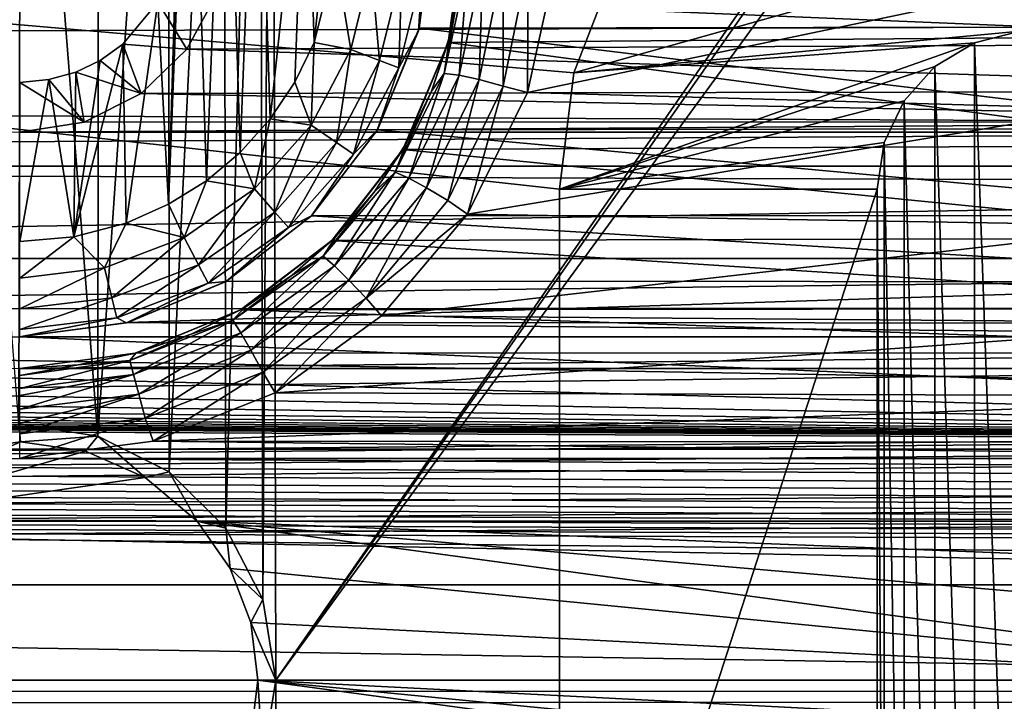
# Model space of a CAD drawing. Header units: metres. Extents: x -95 to 103, y -12 to 12.
# Tile 363 of 520: x -24.2 to -21.1, y -0.07 to 2.08. Entities that reach past the tile are written whole.
import ezdxf

# ---------------------------------------------------------------- set-up
doc = ezdxf.new("R2010")
doc.units = ezdxf.units.M
doc.layers.add('solid_P74500', color=7, linetype='CONTINUOUS')
doc.layers.add('solid_P74500_01', color=7, linetype='CONTINUOUS')

msp = doc.modelspace()

# ---------------------------------------------------------------- linework, layer by layer
at = {"layer": 'solid_P74500'}
for points in [[(-23.393276, 0, -1.8), (-23.405056, 4.65, -1.8), (-19.84202, 5.118156, -1.8)], [(-23.393276, 0, -1.8), (-19.84202, 5.118156, -1.8), (-19.954844, 4.898603, -1.8)], [(-23.393276, 0, -1.8), (-19.954844, 4.898603, -1.8), (-19.994944, 4.65, -1.8)], [(-23.434315, 0.253508, -1.8), (-23.445156, 4.401396, -1.8), (-23.405056, 4.65, -1.8)], [(-23.393276, 0, -1.8), (-23.434315, 0.253508, -1.8), (-23.405056, 4.65, -1.8)], [(-23.393276, 0, -1.8), (-19.994944, 4.65, -1.8), (-20.006725, 0, -1.8)], [(-23.550743, 0.477996, -1.8), (-23.55798, 4.181844, -1.8), (-23.445156, 4.401396, -1.8)], [(-23.434315, 0.253508, -1.8), (-23.550743, 0.477996, -1.8), (-23.445156, 4.401396, -1.8)], [(-23.729462, 0.654936, -1.8), (-23.731745, 4.007948, -1.8), (-23.55798, 4.181844, -1.8)], [(-23.550743, 0.477996, -1.8), (-23.729462, 0.654936, -1.8), (-23.55798, 4.181844, -1.8)], [(-23.953402, 0.767877, -1.8), (-23.950832, 3.895406, -1.8), (-23.731745, 4.007948, -1.8)], [(-23.729462, 0.654936, -1.8), (-23.953402, 0.767877, -1.8), (-23.731745, 4.007948, -1.8)], [(-24.203154, 0.806697, -1.8), (-24.442997, 3.893337, -1.8), (-24.196892, 3.855084, -1.8)], [(-23.953402, 0.767877, -1.8), (-24.196892, 3.855084, -1.8), (-23.950832, 3.895406, -1.8)], [(-23.953402, 0.767877, -1.8), (-24.203154, 0.806697, -1.8), (-24.196892, 3.855084, -1.8)], [(-16.950249, 3.457469, 2), (-22.322382, 2.252624, 2), (-22.454512, 1.91126, 2)], [(-21.049751, 2.042531, 2), (-16.950249, 3.457469, 2), (-22.454512, 1.91126, 2)], [(-21.509121, -2.955877, 0.5), (-37.956421, 3.255723, 0.5), (-37.956421, 2.251903, 0.5)], [(-22.454523, 1.91122, 0.5), (-22.322412, 2.252565, 0.5), (-37.956421, 3.255723, 0.5)], [(-22.5, 1.545012, 0.5), (-22.454523, 1.91122, 0.5), (-37.956421, 3.255723, 0.5)], [(-22.5, -1.545012, 0.5), (-22.5, 1.545012, 0.5), (-37.956421, 3.255723, 0.5)], [(-22.454512, -1.91126, 0.5), (-22.5, -1.545012, 0.5), (-37.956421, 3.255723, 0.5)], [(-22.322382, -2.252624, 0.5), (-22.454512, -1.91126, 0.5), (-37.956421, 3.255723, 0.5)], [(-22.111977, -2.551388, 0.5), (-22.322382, -2.252624, 0.5), (-37.956421, 3.255723, 0.5)], [(-21.835627, -2.790458, 0.5), (-22.111977, -2.551388, 0.5), (-37.956421, 3.255723, 0.5)], [(-21.509121, -2.955877, 0.5), (-21.835627, -2.790458, 0.5), (-37.956421, 3.255723, 0.5)], [(-23.663015, 3.223215, -13), (-23.731501, 1.497416, -13), (-23.70072, 2.382048, -13)], [(-23.663015, 3.223215, -13), (-23.611973, 1.571459, -13), (-23.731501, 1.497416, -13)], [(-23.663015, 3.223215, -13), (-23.550756, 3.140564, -13), (-23.611973, 1.571459, -13)], [(-23.550756, 3.140564, -13), (-23.505365, 1.660704, -13), (-23.611973, 1.571459, -13)], [(-23.550756, 3.140564, -13), (-23.451893, 3.04319, -13), (-23.505365, 1.660704, -13)], [(-23.451893, 3.04319, -13), (-23.411119, 1.76597, -13), (-23.505365, 1.660704, -13)], [(-23.451893, 3.04319, -13), (-23.298901, 2.813346, -13), (-23.411119, 1.76597, -13)], [(-90.699997, 2.917726, 11.123708), (89.300003, 2.45, 11.235991), (-92.5, 1.797969, 11.358385)], [(-90.699997, 1.617044, 10.880484), (-13, 1.617046, 10.880494), (-13, 2.910733, 10.607904)], [(-90.699997, 1.617044, 10.880484), (-13, 2.910733, 10.607904), (-90.699997, 2.910733, 10.607904)], [(-23.298901, 2.813346, -13), (-23.33312, 1.881509, -13), (-23.411119, 1.76597, -13)], [(-23.298901, 2.813346, -13), (-23.272678, 2.00642, -13), (-23.33312, 1.881509, -13)], [(-23.298901, 2.813346, -13), (-23.214642, 2.550327, -13), (-23.272678, 2.00642, -13)], [(-23.214642, 2.550327, -13), (-23.205721, 2.274285, -13), (-23.272678, 2.00642, -13)], [(92.5, 1.230983, 12.439234), (92.5, 2.45, 12.257548), (-94.018356, 2.100752, 12.322209)], [(-20.458824, 2.055403, -9.684028), (-22.942587, 2.051732, -9.685061), (-22.900593, 2.393657, -9.606269)], [(-22.9, 2.38, -12.7), (-22.900593, 2.393657, -9.606269), (-22.942587, 2.051732, -9.685061)], [(-20.499863, 2.398854, -9.60465), (-20.458824, 2.055403, -9.684028), (-22.900593, 2.393657, -9.606269)], [(-20.553837, 2.025086, -11.320292), (-20.599394, 2.391351, -11.248619), (-22.80077, 2.369275, -11.25329)], [(-23.731501, 1.497416, -13), (-23.707512, 2.29461, -13), (-23.70072, 2.382048, -13)], [(-22.9, 2.38, -12.7), (-22.942587, 2.051732, -9.685061), (-22.944296, 2.043535, -12.7)], [(-22.9, 2.38, -12.7), (-22.944296, 2.043535, -12.7), (-22.932058, 2.226044, -12.814588)], [(-20.553837, 2.025086, -11.320292), (-22.80077, 2.369275, -11.25329), (-22.851046, 2.005872, -11.323713)], [(-22.845125, 2.027416, -12.042666), (-22.851046, 2.005872, -11.323713), (-22.80077, 2.369275, -11.25329)], [(-22.845125, 2.027416, -12.042666), (-22.80077, 2.369275, -11.25329), (-22.810453, 2.209238, -12.004983)], [(-23.731501, 1.497416, -13), (-23.765335, 2.133235, -13), (-23.707512, 2.29461, -13)], [(-23.157639, 1.984685, -12.977164), (-23.272678, 2.00642, -13), (-23.205721, 2.274285, -13)], [(-23.093323, 2.245625, -12.977164), (-23.157639, 1.984685, -12.977164), (-23.205721, 2.274285, -13)], [(-20.884409, 2.208822, -12.303296), (-22.600763, 1.848754, -12.362529), (-22.509251, 2.265586, -12.292971)], [(-22.598627, 2.256756, -12.280824), (-22.509251, 2.265586, -12.292971), (-22.600763, 1.848754, -12.362529)], [(-21.509121, -2.955877, 0.5), (-37.956421, 2.251903, 0.5), (-37.956421, -2.251903, 0.5)], [(-23.066559, 1.950143, -12.912048), (-23.157639, 1.984685, -12.977164), (-23.093323, 2.245625, -12.977164)], [(-22.996624, 2.233884, -12.912048), (-23.066559, 1.950143, -12.912048), (-23.093323, 2.245625, -12.977164)], [(-23.005747, 1.92708, -12.814588), (-23.066559, 1.950143, -12.912048), (-22.996624, 2.233884, -12.912048)], [(-22.932058, 2.226044, -12.814588), (-23.005747, 1.92708, -12.814588), (-22.996624, 2.233884, -12.912048)], [(-22.816267, 1.903966, -12.24896), (-22.863764, 1.908708, -12.164896), (-22.789515, 2.244179, -12.098412)], [(-22.789515, 2.244179, -12.098412), (-22.863764, 1.908708, -12.164896), (-22.810453, 2.209238, -12.004983)], [(-22.753593, 1.89015, -12.309177), (-22.816267, 1.903966, -12.24896), (-22.741875, 2.254269, -12.181929)], [(-22.741875, 2.254269, -12.181929), (-22.816267, 1.903966, -12.24896), (-22.789515, 2.244179, -12.098412)], [(-22.677441, 2.258194, -12.241754), (-22.753593, 1.89015, -12.309177), (-22.741875, 2.254269, -12.181929)], [(-22.677441, 2.258194, -12.241754), (-22.677938, 1.868499, -12.348504), (-22.753593, 1.89015, -12.309177)], [(-22.677441, 2.258194, -12.241754), (-22.598627, 2.256756, -12.280824), (-22.677938, 1.868499, -12.348504)], [(-22.677938, 1.868499, -12.348504), (-22.598627, 2.256756, -12.280824), (-22.600763, 1.848754, -12.362529)], [(-22.454512, 1.91126, 2), (-22.322412, 2.252565, 0.5), (-22.454523, 1.91122, 0.5)], [(-22.322382, 2.252624, 2), (-22.322412, 2.252565, 0.5), (-22.454512, 1.91126, 2)], [(-22.944296, 2.043535, -12.7), (-23.005747, 1.92708, -12.814588), (-22.932058, 2.226044, -12.814588)], [(-22.863764, 1.908708, -12.164896), (-22.845125, 2.027416, -12.042666), (-22.810453, 2.209238, -12.004983)], [(-20.884409, 2.208822, -12.303296), (-20.780819, 1.798082, -12.37), (-22.600763, 1.848754, -12.362529)], [(-23.577015, 2.164172, -8.426527), (-19.739244, 2.0028, -8.466332), (-19.831987, 2.190957, -8.419602)], [(-8.2, 0.726812, 9.37156), (-90.699997, 0.726812, 9.37156), (-90.699997, 2.162539, 9.147798)], [(-8.2, 0.726812, 9.37156), (-90.699997, 2.162539, 9.147798), (-8.2, 2.162539, 9.147798)], [(-23.765335, 2.133235, -13), (-23.673595, 1.985125, -8.470494), (-23.577015, 2.164172, -8.426527)], [(-23.577015, 2.164172, -8.426527), (-23.673595, 1.985125, -8.470494), (-19.739244, 2.0028, -8.466332)], [(-23.765335, 2.133235, -13), (-23.874678, 2.000879, -13), (-23.673595, 1.985125, -8.470494)], [(-23.864315, 1.438026, -13), (-23.874678, 2.000879, -13), (-23.765335, 2.133235, -13)], [(-23.731501, 1.497416, -13), (-23.864315, 1.438026, -13), (-23.765335, 2.133235, -13)], [(92.5, 1.230983, 12.439234), (-94.018356, 2.100752, 12.322209), (-94.018356, 1.131346, 12.448697)], [(-20.329096, 1.735685, -9.746666), (-23.073563, 1.731045, -9.747486), (-22.942587, 2.051732, -9.685061)], [(-22.944296, 2.043535, -12.7), (-22.942587, 2.051732, -9.685061), (-23.073563, 1.731045, -9.747486)], [(-20.458824, 2.055403, -9.684028), (-20.329096, 1.735685, -9.746666), (-22.942587, 2.051732, -9.685061)], [(-22.944296, 2.043535, -12.7), (-23.073563, 1.731045, -9.747486), (-23.074167, 1.73, -12.7)], [(-22.944296, 2.043535, -12.7), (-23.074167, 1.73, -12.7), (-23.005747, 1.92708, -12.814588)], [(-22.902889, 1.853215, -12.075004), (-22.851046, 2.005872, -11.323713), (-22.845125, 2.027416, -12.042666)], [(-22.863764, 1.908708, -12.164896), (-22.902889, 1.853215, -12.075004), (-22.845125, 2.027416, -12.042666)], [(-20.413465, 1.68181, -11.376358), (-20.553837, 2.025086, -11.320292), (-22.851046, 2.005872, -11.323713)], [(-21.193735, 2.005803, 2), (-21.049751, 2.042531, 2), (-22.454512, 1.91126, 2)], [(-21.049751, 2.042531, 0.5), (-21.193735, 2.005803, 0.5), (-21.049751, -2.042531, 0.5)], [(-21.193735, 2.005803, 2), (-21.193735, 2.005803, 0.5), (-21.049751, 2.042531, 0.5)], [(-21.193735, 2.005803, 2), (-21.049751, 2.042531, 0.5), (-21.049751, 2.042531, 2)], [(-24.029669, 1.394617, -13), (-23.946199, 1.949256, -13), (-23.874678, 2.000879, -13)], [(-23.864315, 1.438026, -13), (-24.029669, 1.394617, -13), (-23.874678, 2.000879, -13)], [(-23.874678, 2.000879, -13), (-23.946199, 1.949256, -13), (-23.817497, 1.845929, -8.501914)], [(-23.874678, 2.000879, -13), (-23.817497, 1.845929, -8.501914), (-23.673595, 1.985125, -8.470494)], [(-23.673595, 1.985125, -8.470494), (-23.817497, 1.845929, -8.501914), (-19.592632, 1.853611, -8.500242)], [(-23.673595, 1.985125, -8.470494), (-19.592632, 1.853611, -8.500242), (-19.739244, 2.0028, -8.466332)], [(-23.282534, 1.746719, -12.977164), (-23.33312, 1.881509, -13), (-23.272678, 2.00642, -13)], [(-23.157639, 1.984685, -12.977164), (-23.282534, 1.746719, -12.977164), (-23.272678, 2.00642, -13)], [(-23.202366, 1.691383, -12.912048), (-23.282534, 1.746719, -12.977164), (-23.157639, 1.984685, -12.977164)], [(-23.066559, 1.950143, -12.912048), (-23.202366, 1.691383, -12.912048), (-23.157639, 1.984685, -12.977164)], [(-20.413465, 1.68181, -11.376358), (-22.851046, 2.005872, -11.323713), (-22.993353, 1.6701, -11.378082)], [(-22.982855, 1.688223, -12.102405), (-22.993353, 1.6701, -11.378082), (-22.851046, 2.005872, -11.323713)], [(-22.982855, 1.688223, -12.102405), (-22.851046, 2.005872, -11.323713), (-22.902889, 1.853215, -12.075004)], [(-21.193735, 2.005803, 2), (-22.454512, 1.91126, 2), (-22.5, 1.545012, 2)], [(-21.318104, 1.930607, 2), (-21.193735, 2.005803, 2), (-22.5, 1.545012, 2)], [(-21.193735, 2.005803, 0.5), (-21.318104, 1.930607, 0.5), (-21.193735, -2.005803, 0.5)], [(-21.318104, 1.930607, 2), (-21.318104, 1.930607, 0.5), (-21.193735, 2.005803, 0.5)], [(-21.318104, 1.930607, 2), (-21.193735, 2.005803, 0.5), (-21.193735, 2.005803, 2)], [(-21.193735, 2.005803, 0.5), (-21.193735, -2.005803, 0.5), (-21.049751, -2.042531, 0.5)], [(-24.029669, 1.394617, -13), (-24.023687, 1.912484, -13), (-23.946199, 1.949256, -13)], [(-23.946199, 1.949256, -13), (-24.023687, 1.912484, -13), (-23.817497, 1.845929, -8.501914)], [(-23.14884, 1.654437, -12.814588), (-23.202366, 1.691383, -12.912048), (-23.066559, 1.950143, -12.912048)], [(-23.005747, 1.92708, -12.814588), (-23.14884, 1.654437, -12.814588), (-23.066559, 1.950143, -12.912048)], [(-23.074167, 1.73, -12.7), (-23.14884, 1.654437, -12.814588), (-23.005747, 1.92708, -12.814588)], [(-21.415333, 1.823169, 2), (-21.318104, 1.930607, 2), (-22.5, 1.545012, 2)], [(-21.318104, 1.930607, 0.5), (-21.415333, 1.823169, 0.5), (-21.318104, -1.930607, 0.5)], [(-21.415333, 1.823169, 2), (-21.415333, 1.823169, 0.5), (-21.318104, 1.930607, 0.5)], [(-21.415333, 1.823169, 2), (-21.318104, 1.930607, 0.5), (-21.318104, 1.930607, 2)], [(-21.318104, 1.930607, 0.5), (-21.318104, -1.930607, 0.5), (-21.193735, -2.005803, 0.5)], [(-24.023687, 1.912484, -13), (-24.108171, 1.889518, -13), (-23.996643, 1.756095, -8.520923)], [(-24.029669, 1.394617, -13), (-24.108171, 1.889518, -13), (-24.023687, 1.912484, -13)], [(-24.023687, 1.912484, -13), (-23.996643, 1.756095, -8.520923), (-23.817497, 1.845929, -8.501914)], [(-22.974976, 1.579811, -12.298806), (-23.018017, 1.598689, -12.214326), (-22.863764, 1.908708, -12.164896)], [(-22.863764, 1.908708, -12.164896), (-23.018017, 1.598689, -12.214326), (-22.902889, 1.853215, -12.075004)], [(-22.816267, 1.903966, -12.24896), (-22.974976, 1.579811, -12.298806), (-22.863764, 1.908708, -12.164896)], [(-22.918827, 1.549303, -12.359322), (-22.974976, 1.579811, -12.298806), (-22.816267, 1.903966, -12.24896)], [(-22.753593, 1.89015, -12.309177), (-22.918827, 1.549303, -12.359322), (-22.816267, 1.903966, -12.24896)], [(-22.454512, 1.91126, 2), (-22.454523, 1.91122, 0.5), (-22.5, 1.545012, 0.5)], [(-22.454512, 1.91126, 2), (-22.5, 1.545012, 0.5), (-22.5, 1.545012, 2)], [(-24.108171, 1.889518, -13), (-24.200001, 1.88, -13), (-23.996643, 1.756095, -8.520923)], [(-24.200001, 1.38, -13), (-24.200001, 1.88, -13), (-24.108171, 1.889518, -13)], [(-24.029669, 1.394617, -13), (-24.200001, 1.38, -13), (-24.108171, 1.889518, -13)], [(-24.200001, 1.88, -13), (-24.200001, 1.723817, -8.527512), (-23.996643, 1.756095, -8.520923)], [(-23.282534, 1.746719, -12.977164), (-23.411119, 1.76597, -13), (-23.33312, 1.881509, -13)], [(-22.753593, 1.89015, -12.309177), (-22.851477, 1.508794, -12.398843), (-22.918827, 1.549303, -12.359322)], [(-22.753593, 1.89015, -12.309177), (-22.677938, 1.868499, -12.348504), (-22.851477, 1.508794, -12.398843)], [(-22.851477, 1.508794, -12.398843), (-22.677938, 1.868499, -12.348504), (-22.789724, 1.466333, -12.413697)], [(-22.677938, 1.868499, -12.348504), (-22.600763, 1.848754, -12.362529), (-22.789724, 1.466333, -12.413697)], [(-23.817497, 1.845929, -8.501914), (-23.996643, 1.756095, -8.520923), (-19.4072, 1.757161, -8.520703)], [(-23.817497, 1.845929, -8.501914), (-19.4072, 1.757161, -8.520703), (-19.592632, 1.853611, -8.500242)], [(-23.018017, 1.598689, -12.214326), (-22.982855, 1.688223, -12.102405), (-22.902889, 1.853215, -12.075004)], [(-20.780819, 1.798082, -12.37), (-22.789724, 1.466333, -12.413697), (-22.600763, 1.848754, -12.362529)], [(-21.477781, 1.691936, 2), (-21.415333, 1.823169, 2), (-22.5, 1.545012, 2)], [(-21.415333, 1.823169, 0.5), (-21.477781, 1.691936, 0.5), (-21.415333, -1.823169, 0.5)], [(-21.477781, 1.691936, 2), (-21.477781, 1.691936, 0.5), (-21.415333, 1.823169, 0.5)], [(-21.477781, 1.691936, 2), (-21.415333, 1.823169, 0.5), (-21.415333, 1.823169, 2)], [(-21.415333, 1.823169, 0.5), (-21.415333, -1.823169, 0.5), (-21.318104, -1.930607, 0.5)], [(-92.5, 1.797969, 11.358385), (-17, 0.3, 11.496086), (-90.699997, 0.3, 11.496086)], [(-92.5, 1.797969, 11.358385), (89.300003, 1.232091, 11.4338), (-17, 0.3, 11.496086)], [(-20.780819, 1.798082, -12.37), (-20.585335, 1.429255, -12.41802), (-22.789724, 1.466333, -12.413697)], [(-24.200001, 1.723817, -8.527512), (-19.200001, 1.723817, -8.527512), (-19.4072, 1.757161, -8.520703)], [(-23.996643, 1.756095, -8.520923), (-24.200001, 1.723817, -8.527512), (-19.4072, 1.757161, -8.520703)], [(-23.460747, 1.545556, -12.977164), (-23.505365, 1.660704, -13), (-23.411119, 1.76597, -13)], [(-23.282534, 1.746719, -12.977164), (-23.460747, 1.545556, -12.977164), (-23.411119, 1.76597, -13)], [(-23.396152, 1.472644, -12.912048), (-23.460747, 1.545556, -12.977164), (-23.282534, 1.746719, -12.977164)], [(-23.202366, 1.691383, -12.912048), (-23.396152, 1.472644, -12.912048), (-23.282534, 1.746719, -12.977164)], [(-19.200001, 1.723817, -8.527512), (-85.675003, 1.326951, -8.597916), (-14.325, 1.327031, -8.597901)], [(-24.200001, 1.723817, -8.527512), (-85.675003, 1.326951, -8.597916), (-19.200001, 1.723817, -8.527512)], [(-20.120176, 1.461699, -9.791314), (-23.281576, 1.460365, -9.791698), (-23.073563, 1.731045, -9.747486)], [(-23.074167, 1.73, -12.7), (-23.073563, 1.731045, -9.747486), (-23.281576, 1.460365, -9.791698)], [(-23.074167, 1.73, -12.7), (-23.281576, 1.460365, -9.791698), (-23.280762, 1.460761, -12.7)], [(-23.074167, 1.73, -12.7), (-23.280762, 1.460761, -12.7), (-23.14884, 1.654437, -12.814588)], [(-20.329096, 1.735685, -9.746666), (-20.120176, 1.461699, -9.791314), (-23.073563, 1.731045, -9.747486)], [(-23.353024, 1.423962, -12.814588), (-23.396152, 1.472644, -12.912048), (-23.202366, 1.691383, -12.912048)], [(-23.14884, 1.654437, -12.814588), (-23.353024, 1.423962, -12.814588), (-23.202366, 1.691383, -12.912048)], [(-23.083858, 1.534879, -12.124618), (-22.993353, 1.6701, -11.378082), (-22.982855, 1.688223, -12.102405)], [(-23.018017, 1.598689, -12.214326), (-23.083858, 1.534879, -12.124618), (-22.982855, 1.688223, -12.102405)], [(-20.189863, 1.390416, -11.415636), (-20.413465, 1.68181, -11.376358), (-22.993353, 1.6701, -11.378082)], [(-21.5, 1.545012, 2), (-21.477781, 1.691936, 2), (-22.5, 1.545012, 2)], [(-21.477781, 1.691936, 0.5), (-21.5, 1.545012, 0.5), (-21.477781, -1.691936, 0.5)], [(-21.5, 1.545012, 2), (-21.5, 1.545012, 0.5), (-21.477781, 1.691936, 0.5)], [(-21.5, 1.545012, 2), (-21.477781, 1.691936, 0.5), (-21.477781, 1.691936, 2)], [(-21.477781, 1.691936, 0.5), (-21.477781, -1.691936, 0.5), (-21.415333, -1.823169, 0.5)], [(-23.460747, 1.545556, -12.977164), (-23.611973, 1.571459, -13), (-23.505365, 1.660704, -13)], [(-23.280762, 1.460761, -12.7), (-23.353024, 1.423962, -12.814588), (-23.14884, 1.654437, -12.814588)], [(-20.189863, 1.390416, -11.415636), (-22.993353, 1.6701, -11.378082), (-23.217285, 1.38336, -11.416493)], [(-23.204075, 1.396062, -12.142079), (-23.217285, 1.38336, -11.416493), (-22.993353, 1.6701, -11.378082)], [(-23.204075, 1.396062, -12.142079), (-22.993353, 1.6701, -11.378082), (-23.083858, 1.534879, -12.124618)], [(-90.699997, 0.3, 10.995909), (-13, 0.3, 10.995909), (-13, 1.617046, 10.880494)], [(-90.699997, 1.617044, 10.880484), (-90.699997, 0.3, 10.995909), (-13, 1.617046, 10.880494)], [(-23.209122, 1.303384, -12.332254), (-23.244076, 1.334146, -12.24753), (-23.018017, 1.598689, -12.214326)], [(-23.018017, 1.598689, -12.214326), (-23.244076, 1.334146, -12.24753), (-23.083858, 1.534879, -12.124618)], [(-22.974976, 1.579811, -12.298806), (-23.209122, 1.303384, -12.332254), (-23.018017, 1.598689, -12.214326)], [(-23.681925, 1.392889, -12.977164), (-23.731501, 1.497416, -13), (-23.611973, 1.571459, -13)], [(-23.460747, 1.545556, -12.977164), (-23.681925, 1.392889, -12.977164), (-23.611973, 1.571459, -13)], [(-23.16361, 1.258754, -12.392944), (-23.209122, 1.303384, -12.332254), (-22.974976, 1.579811, -12.298806)], [(-22.918827, 1.549303, -12.359322), (-23.16361, 1.258754, -12.392944), (-22.974976, 1.579811, -12.298806)], [(-23.636656, 1.306637, -12.912048), (-23.681925, 1.392889, -12.977164), (-23.460747, 1.545556, -12.977164)], [(-23.396152, 1.472644, -12.912048), (-23.636656, 1.306637, -12.912048), (-23.460747, 1.545556, -12.977164)], [(-23.244076, 1.334146, -12.24753), (-23.204075, 1.396062, -12.142079), (-23.083858, 1.534879, -12.124618)], [(-22.918827, 1.549303, -12.359322), (-23.109079, 1.202228, -12.43258), (-23.16361, 1.258754, -12.392944)], [(-22.918827, 1.549303, -12.359322), (-22.851477, 1.508794, -12.398843), (-23.109079, 1.202228, -12.43258)], [(-22.5, 1.545012, 2), (-22.5, 1.545012, 0.5), (-22.5, -1.545012, 0.5)], [(-22.5, 1.545012, 2), (-22.5, -1.545012, 0.5), (-22.5, -1.545012, 2)], [(-21.5, 1.545012, 2), (-22.5, 1.545012, 2), (-22.5, -1.545012, 2)], [(-21.5, -1.545012, 2), (-21.5, 1.545012, 2), (-22.5, -1.545012, 2)], [(-21.5, 1.545012, 0.5), (-21.5, -1.545012, 0.5), (-21.477781, -1.691936, 0.5)], [(-21.5, -1.545012, 2), (-21.5, -1.545012, 0.5), (-21.5, 1.545012, 0.5)], [(-21.5, -1.545012, 2), (-21.5, 1.545012, 0.5), (-21.5, 1.545012, 2)], [(-23.681925, 1.392889, -12.977164), (-23.864315, 1.438026, -13), (-23.731501, 1.497416, -13)], [(-23.109079, 1.202228, -12.43258), (-22.851477, 1.508794, -12.398843), (-22.789724, 1.466333, -12.413697)], [(-23.60643, 1.249048, -12.814588), (-23.636656, 1.306637, -12.912048), (-23.396152, 1.472644, -12.912048)], [(-23.353024, 1.423962, -12.814588), (-23.60643, 1.249048, -12.814588), (-23.396152, 1.472644, -12.912048)], [(-23.280762, 1.460761, -12.7), (-23.549074, 1.254951, -9.820137), (-23.549999, 1.254167, -12.7)], [(-23.280762, 1.460761, -12.7), (-23.549999, 1.254167, -12.7), (-23.353024, 1.423962, -12.814588)], [(-23.280762, 1.460761, -12.7), (-23.281576, 1.460365, -9.791698), (-23.549074, 1.254951, -9.820137)], [(-19.847883, 1.252948, -9.820395), (-23.549074, 1.254951, -9.820137), (-23.281576, 1.460365, -9.791698)], [(-20.120176, 1.461699, -9.791314), (-19.847883, 1.252948, -9.820395), (-23.281576, 1.460365, -9.791698)], [(-23.109079, 1.202228, -12.43258), (-22.789724, 1.466333, -12.413697), (-23.060301, 1.146616, -12.4473)], [(-20.585335, 1.429255, -12.41802), (-23.060301, 1.146616, -12.4473), (-22.789724, 1.466333, -12.413697)], [(-23.93321, 1.297589, -12.977164), (-24.029669, 1.394617, -13), (-23.864315, 1.438026, -13)], [(-23.681925, 1.392889, -12.977164), (-23.93321, 1.297589, -12.977164), (-23.864315, 1.438026, -13)], [(-20.585335, 1.429255, -12.41802), (-20.314951, 1.123883, -12.449373), (-23.060301, 1.146616, -12.4473)], [(-23.549999, 1.254167, -12.7), (-23.60643, 1.249048, -12.814588), (-23.353024, 1.423962, -12.814588)], [(-23.341702, 1.27396, -12.155999), (-23.217285, 1.38336, -11.416493), (-23.204075, 1.396062, -12.142079)], [(-23.244076, 1.334146, -12.24753), (-23.341702, 1.27396, -12.155999), (-23.204075, 1.396062, -12.142079)], [(-24.200001, 1.265195, -12.977164), (-24.200001, 1.38, -13), (-24.029669, 1.394617, -13)], [(-23.93321, 1.297589, -12.977164), (-24.200001, 1.265195, -12.977164), (-24.029669, 1.394617, -13)], [(-23.909899, 1.203009, -12.912048), (-23.93321, 1.297589, -12.977164), (-23.681925, 1.392889, -12.977164)], [(-23.636656, 1.306637, -12.912048), (-23.909899, 1.203009, -12.912048), (-23.681925, 1.392889, -12.977164)], [(-19.901657, 1.168839, -11.440447), (-23.217285, 1.38336, -11.416493), (-23.50429, 1.165409, -11.440796)], [(-23.494486, 1.170764, -12.165951), (-23.50429, 1.165409, -11.440796), (-23.217285, 1.38336, -11.416493)], [(-23.494486, 1.170764, -12.165951), (-23.217285, 1.38336, -11.416493), (-23.341702, 1.27396, -12.155999)], [(-19.901657, 1.168839, -11.440447), (-20.189863, 1.390416, -11.415636), (-23.217285, 1.38336, -11.416493)], [(-23.504086, 1.092943, -12.352169), (-23.528473, 1.132365, -12.267332), (-23.244076, 1.334146, -12.24753)], [(-23.244076, 1.334146, -12.24753), (-23.528473, 1.132365, -12.267332), (-23.341702, 1.27396, -12.155999)], [(-23.209122, 1.303384, -12.332254), (-23.504086, 1.092943, -12.352169), (-23.244076, 1.334146, -12.24753)], [(-85, 0.5, -8.68562), (-14.325, 1.327031, -8.597901), (-85.675003, 1.326951, -8.597916)], [(-85, 0.5, -8.68562), (-15, 0.5, -8.68562), (-14.325, 1.327031, -8.597901)], [(-23.894333, 1.139861, -12.814588), (-23.909899, 1.203009, -12.912048), (-23.636656, 1.306637, -12.912048)], [(-23.60643, 1.249048, -12.814588), (-23.894333, 1.139861, -12.814588), (-23.636656, 1.306637, -12.912048)], [(-23.472231, 1.037824, -12.412939), (-23.504086, 1.092943, -12.352169), (-23.209122, 1.303384, -12.332254)], [(-23.16361, 1.258754, -12.392944), (-23.472231, 1.037824, -12.412939), (-23.209122, 1.303384, -12.332254)], [(-24.200001, 1.167785, -12.912048), (-24.200001, 1.265195, -12.977164), (-23.93321, 1.297589, -12.977164)], [(-23.909899, 1.203009, -12.912048), (-24.200001, 1.167785, -12.912048), (-23.93321, 1.297589, -12.977164)], [(-23.528473, 1.132365, -12.267332), (-23.494486, 1.170764, -12.165951), (-23.341702, 1.27396, -12.155999)], [(-23.863535, 1.124296, -12.7), (-23.894333, 1.139861, -12.814588), (-23.60643, 1.249048, -12.814588)], [(-23.549999, 1.254167, -12.7), (-23.859552, 1.125687, -9.835793), (-23.863535, 1.124296, -12.7)], [(-23.549999, 1.254167, -12.7), (-23.863535, 1.124296, -12.7), (-23.60643, 1.249048, -12.814588)], [(-19.847883, 1.252948, -9.820395), (-23.859552, 1.125687, -9.835793), (-23.549074, 1.254951, -9.820137)], [(-23.549999, 1.254167, -12.7), (-23.549074, 1.254951, -9.820137), (-23.859552, 1.125687, -9.835793)], [(-19.847883, 1.252948, -9.820395), (-19.533274, 1.123446, -9.836275), (-23.859552, 1.125687, -9.835793)], [(-23.16361, 1.258754, -12.392944), (-23.433994, 0.96925, -12.452627), (-23.472231, 1.037824, -12.412939)], [(-23.16361, 1.258754, -12.392944), (-23.109079, 1.202228, -12.43258), (-23.433994, 0.96925, -12.452627)], [(92.5, 1.230983, 12.439234), (-94.018356, 0.077512, 12.49976), (-94.018356, 0, 12.5)], [(89.300003, 0, 12.5), (92.5, 1.230983, 12.439234), (-94.018356, 0, 12.5)], [(92.5, 1.230983, 12.439234), (-94.018356, 0.155021, 12.499039), (-94.018356, 0.077512, 12.49976)], [(92.5, 1.230983, 12.439234), (-94.018356, 1.131346, 12.448697), (-94.018356, 0.155021, 12.499039)], [(-24.200001, 1.102746, -12.814588), (-24.200001, 1.167785, -12.912048), (-23.909899, 1.203009, -12.912048)], [(-23.894333, 1.139861, -12.814588), (-24.200001, 1.102746, -12.814588), (-23.909899, 1.203009, -12.912048)], [(-23.433994, 0.96925, -12.452627), (-23.109079, 1.202228, -12.43258), (-23.395266, 0.904334, -12.467244)], [(-23.109079, 1.202228, -12.43258), (-23.060301, 1.146616, -12.4473), (-23.395266, 0.904334, -12.467244)], [(-19.566916, 1.029274, -11.453846), (-23.50429, 1.165409, -11.440796), (-23.836571, 1.028294, -11.453935)], [(-23.834366, 1.028589, -12.177907), (-23.836571, 1.028294, -11.453935), (-23.50429, 1.165409, -11.440796)], [(-23.834366, 1.028589, -12.177907), (-23.50429, 1.165409, -11.440796), (-23.659697, 1.088462, -12.172873)], [(-23.659697, 1.088462, -12.172873), (-23.50429, 1.165409, -11.440796), (-23.494486, 1.170764, -12.165951)], [(-23.528473, 1.132365, -12.267332), (-23.659697, 1.088462, -12.172873), (-23.494486, 1.170764, -12.165951)], [(-19.566916, 1.029274, -11.453846), (-19.901657, 1.168839, -11.440447), (-23.50429, 1.165409, -11.440796)], [(-24.200001, 1.08, -12.7), (-24.200001, 1.102746, -12.814588), (-23.894333, 1.139861, -12.814588)], [(-23.863535, 1.124296, -12.7), (-24.200001, 1.08, -12.7), (-23.894333, 1.139861, -12.814588)], [(-19.200001, 1.08, -9.840915), (-24.200001, 1.08, -9.840915), (-23.859552, 1.125687, -9.835793)], [(-23.863535, 1.124296, -12.7), (-23.859552, 1.125687, -9.835793), (-24.200001, 1.08, -9.840915)], [(-23.863535, 1.124296, -12.7), (-24.200001, 1.08, -9.840915), (-24.200001, 1.08, -12.7)], [(-19.533274, 1.123446, -9.836275), (-19.200001, 1.08, -9.840915), (-23.859552, 1.125687, -9.835793)], [(-23.841127, 0.961529, -12.362223), (-23.8536, 1.006104, -12.277341), (-23.528473, 1.132365, -12.267332)], [(-23.528473, 1.132365, -12.267332), (-23.8536, 1.006104, -12.277341), (-23.659697, 1.088462, -12.172873)], [(-23.504086, 1.092943, -12.352169), (-23.841127, 0.961529, -12.362223), (-23.528473, 1.132365, -12.267332)], [(-20.314951, 1.123883, -12.449373), (-23.395266, 0.904334, -12.467244), (-23.060301, 1.146616, -12.4473)], [(-20.314951, 1.123883, -12.449373), (-19.983881, 0.893148, -12.468051), (-23.395266, 0.904334, -12.467244)], [(-23.8536, 1.006104, -12.277341), (-23.834366, 1.028589, -12.177907), (-23.659697, 1.088462, -12.172873)], [(-23.824768, 0.900027, -12.423026), (-23.841127, 0.961529, -12.362223), (-23.504086, 1.092943, -12.352169)], [(-23.472231, 1.037824, -12.412939), (-23.824768, 0.900027, -12.423026), (-23.504086, 1.092943, -12.352169)], [(-18, 0, -9.9), (-87, 0, -9.9), (-84.199997, 1.08, -9.840915)], [(-16.5, 0.749966, -9.871553), (-84.199997, 1.08, -9.840915), (-79.199997, 1.08, -9.840915)], [(-18, 0.37527, -9.892885), (-18, 0, -9.9), (-84.199997, 1.08, -9.840915)], [(-18, 0.75, -9.871551), (-18, 0.37527, -9.892885), (-84.199997, 1.08, -9.840915)], [(-16.5, 0.749966, -9.871553), (-18, 0.75, -9.871551), (-84.199997, 1.08, -9.840915)], [(-16.5, 0.749966, -9.871553), (-79.199997, 1.08, -9.840915), (-74.199997, 1.08, -9.840915)], [(-16.5, 0.749966, -9.871553), (-74.199997, 1.08, -9.840915), (-69.199997, 1.08, -9.840915)], [(-16.5, 0.749966, -9.871553), (-69.199997, 1.08, -9.840915), (-64.199997, 1.08, -9.840915)], [(-16.5, 0.749966, -9.871553), (-64.199997, 1.08, -9.840915), (-59.200001, 1.08, -9.840915)], [(-16.5, 0.749966, -9.871553), (-59.200001, 1.08, -9.840915), (-54.200001, 1.08, -9.840915)], [(-16.5, 0.749966, -9.871553), (-54.200001, 1.08, -9.840915), (-49.200001, 1.08, -9.840915)], [(-16.5, 0.749966, -9.871553), (-49.200001, 1.08, -9.840915), (-44.200001, 1.08, -9.840915)], [(-16.5, 0.749966, -9.871553), (-44.200001, 1.08, -9.840915), (-39.200001, 1.08, -9.840915)], [(-16.5, 0.749966, -9.871553), (-39.200001, 1.08, -9.840915), (-34.200001, 1.08, -9.840915)], [(-16.5, 0.749966, -9.871553), (-34.200001, 1.08, -9.840915), (-29.200001, 1.08, -9.840915)], [(-16.5, 0.749966, -9.871553), (-29.200001, 1.08, -9.840915), (-24.200001, 1.08, -9.840915)], [(-16.5, 0.749966, -9.871553), (-24.200001, 1.08, -9.840915), (-19.200001, 1.08, -9.840915)], [(-19.566916, 1.029274, -11.453846), (-23.836571, 1.028294, -11.453935), (-24.200001, 0.98, -11.458167)], [(-19.200001, 0.98, -11.458167), (-19.566916, 1.029274, -11.453846), (-24.200001, 0.98, -11.458167)], [(-24.199999, 0.98, -12.181037), (-24.200001, 0.98, -11.458167), (-23.836571, 1.028294, -11.453935)], [(-24.015512, 0.992209, -12.18065), (-24.199999, 0.98, -12.181037), (-23.836571, 1.028294, -11.453935)], [(-24.015512, 0.992209, -12.18065), (-23.836571, 1.028294, -11.453935), (-23.834366, 1.028589, -12.177907)], [(-23.8536, 1.006104, -12.277341), (-24.015512, 0.992209, -12.18065), (-23.834366, 1.028589, -12.177907)], [(-23.472231, 1.037824, -12.412939), (-23.805088, 0.824025, -12.462735), (-23.824768, 0.900027, -12.423026)], [(-23.472231, 1.037824, -12.412939), (-23.433994, 0.96925, -12.452627), (-23.805088, 0.824025, -12.462735)], [(-23.841127, 0.961529, -12.362223), (-24.200001, 0.917587, -12.364206), (-23.8536, 1.006104, -12.277341)], [(-23.8536, 1.006104, -12.277341), (-24.200001, 0.917587, -12.364206), (-24.199999, 0.958736, -12.291951)], [(-23.8536, 1.006104, -12.277341), (-24.199999, 0.958736, -12.291951), (-24.015512, 0.992209, -12.18065)], [(-24.015512, 0.992209, -12.18065), (-24.199999, 0.958736, -12.291951), (-24.199999, 0.98, -12.181037)], [(-19.200001, 0.98, -11.458167), (-24.200001, 0.98, -11.458167), (-92.5, 0.112291, -11.499452)], [(-23.841127, 0.961529, -12.362223), (-24.200001, 0.895937, -12.389292), (-24.200001, 0.917587, -12.364206)], [(-23.824768, 0.900027, -12.423026), (-24.200001, 0.852716, -12.426329), (-23.841127, 0.961529, -12.362223)], [(-23.841127, 0.961529, -12.362223), (-24.200001, 0.852716, -12.426329), (-24.200001, 0.895937, -12.389292)], [(-23.805088, 0.824025, -12.462735), (-23.433994, 0.96925, -12.452627), (-23.779196, 0.751536, -12.477387)], [(-23.433994, 0.96925, -12.452627), (-23.395266, 0.904334, -12.467244), (-23.779196, 0.751536, -12.477387)], [(-23.824768, 0.900027, -12.423026), (-24.200001, 0.808187, -12.452267), (-24.200001, 0.852716, -12.426329)], [(-23.824768, 0.900027, -12.423026), (-23.805088, 0.824025, -12.462735), (-24.200001, 0.774566, -12.465739)], [(-23.824768, 0.900027, -12.423026), (-24.200001, 0.774566, -12.465739), (-24.200001, 0.808187, -12.452267)], [(-19.983881, 0.893148, -12.468051), (-23.779196, 0.751536, -12.477387), (-23.395266, 0.904334, -12.467244)], [(-19.983881, 0.893148, -12.468051), (-19.607763, 0.747919, -12.477605), (-23.779196, 0.751536, -12.477387)], [(-24.197517, 0.749975, -8.3), (-24.402332, 0.722157, -8.3), (-24.203154, 0.806697, -1.8)], [(-24.197517, 0.749975, -8.3), (-24.203154, 0.806697, -1.8), (-23.953402, 0.767877, -1.8)], [(-23.805088, 0.824025, -12.462735), (-23.779196, 0.751536, -12.477387), (-24.200001, 0.69672, -12.480568)], [(-23.805088, 0.824025, -12.462735), (-24.200001, 0.69672, -12.480568), (-24.200001, 0.774566, -12.465739)], [(-24.197517, 0.749975, -8.3), (-24.759018, 0.5, -8.3), (-24.402332, 0.722157, -8.3)], [(-23.992512, 0.720526, -8.3), (-24.759018, 0.5, -8.3), (-24.197517, 0.749975, -8.3)], [(-19.200001, 0.69672, -12.480568), (-24.200001, 0.69672, -12.480568), (-23.779196, 0.751536, -12.477387)], [(-23.992512, 0.720526, -8.3), (-24.197517, 0.749975, -8.3), (-23.953402, 0.767877, -1.8)], [(-23.805244, 0.636955, -8.3), (-23.992512, 0.720526, -8.3), (-23.953402, 0.767877, -1.8)], [(-23.805244, 0.636955, -8.3), (-23.953402, 0.767877, -1.8), (-23.729462, 0.654936, -1.8)], [(-19.607763, 0.747919, -12.477605), (-19.200001, 0.69672, -12.480568), (-23.779196, 0.751536, -12.477387)], [(-8.2, -0.726812, 9.37156), (-90.699997, -0.726812, 9.37156), (-90.699997, 0.726812, 9.37156)], [(-8.2, -0.726812, 9.37156), (-90.699997, 0.726812, 9.37156), (-8.2, 0.726812, 9.37156)], [(-23.805244, 0.636955, -8.3), (-24.759018, 0.5, -8.3), (-23.992512, 0.720526, -8.3)], [(-84.200005, 0.69672, -12.480568), (92.5, 0, -12.5), (-94.018356, 0, -12.5)], [(-79.200005, 0.69672, -12.480568), (92.5, 0, -12.5), (-84.200005, 0.69672, -12.480568)], [(-74.200005, 0.69672, -12.480568), (92.5, 0, -12.5), (-79.200005, 0.69672, -12.480568)], [(-69.200005, 0.69672, -12.480568), (92.5, 0, -12.5), (-74.200005, 0.69672, -12.480568)], [(-64.200005, 0.69672, -12.480568), (92.5, 0, -12.5), (-69.200005, 0.69672, -12.480568)], [(-59.200001, 0.69672, -12.480568), (92.5, 0, -12.5), (-64.200005, 0.69672, -12.480568)], [(-54.200001, 0.69672, -12.480568), (92.5, 0, -12.5), (-59.200001, 0.69672, -12.480568)], [(-49.200001, 0.69672, -12.480568), (92.5, 0, -12.5), (-54.200001, 0.69672, -12.480568)], [(-44.200001, 0.69672, -12.480568), (92.5, 0, -12.5), (-49.200001, 0.69672, -12.480568)], [(-39.200001, 0.69672, -12.480568), (92.5, 0, -12.5), (-44.200001, 0.69672, -12.480568)], [(-34.200001, 0.69672, -12.480568), (92.5, 0, -12.5), (-39.200001, 0.69672, -12.480568)], [(-29.200001, 0.69672, -12.480568), (92.5, 0, -12.5), (-34.200001, 0.69672, -12.480568)], [(-24.200001, 0.69672, -12.480568), (92.5, 0, -12.5), (-29.200001, 0.69672, -12.480568)], [(-19.200001, 0.69672, -12.480568), (92.5, 0, -12.5), (-24.200001, 0.69672, -12.480568)], [(-23.805244, 0.636955, -8.3), (-23.729462, 0.654936, -1.8), (-23.640984, 0.5, -8.3)], [(-23.640984, 0.5, -8.3), (-23.729462, 0.654936, -1.8), (-23.550743, 0.477996, -1.8)], [(-23.805244, 0.636955, -8.3), (-23.640984, 0.5, -8.3), (-24.759018, 0.5, -8.3)], [(-15, 0.5, -8.3), (-15, 0.5, -8.68562), (-85, 0.5, -8.68562)], [(-16.440983, 0.5, -8.3), (-85, 0.5, -8.68562), (-17.559017, 0.5, -8.3)], [(-18.640984, 0.5, -8.3), (-17.559017, 0.5, -8.3), (-85, 0.5, -8.68562)], [(-15, 0.5, -8.3), (-85, 0.5, -8.68562), (-16.440983, 0.5, -8.3)], [(-19.759018, 0.5, -8.3), (-18.640984, 0.5, -8.3), (-85, 0.5, -8.68562)], [(-23.640984, 0.5, -8.3), (-19.759018, 0.5, -8.3), (-85, 0.5, -8.68562)], [(-24.759018, 0.5, -8.3), (-23.640984, 0.5, -8.3), (-85, 0.5, -8.68562)], [(-23.53702, 0.35065, -8.3), (-23.640984, 0.5, -8.3), (-23.550743, 0.477996, -1.8)], [(-19.86298, 0.35065, -8.3), (-19.759018, 0.5, -8.3), (-23.640984, 0.5, -8.3)], [(-19.927923, 0.180628, -8.3), (-23.640984, 0.5, -8.3), (-19.950001, 0, -8.3)], [(-23.53702, 0.35065, -8.3), (-19.950001, 0, -8.3), (-23.640984, 0.5, -8.3)], [(-19.86298, 0.35065, -8.3), (-23.640984, 0.5, -8.3), (-19.927923, 0.180628, -8.3)], [(-23.53702, 0.35065, -8.3), (-23.550743, 0.477996, -1.8), (-23.434315, 0.253508, -1.8)], [(-23.53702, 0.35065, -8.3), (-23.434315, 0.253508, -1.8), (-23.472078, 0.180628, -8.3)], [(-23.53702, 0.35065, -8.3), (-23.472078, 0.180628, -8.3), (-19.950001, 0, -8.3)], [(-90.699997, 0.3, 11.396052), (-90.699997, 0.3, 11.496086), (-17, 0.3, 11.496086)], [(-90.699997, 0.3, 10.995909), (-17, 0.3, 11.496086), (-13, 0.3, 10.995909)], [(-90.699997, 0.3, 10.995909), (-90.699997, 0.3, 11.396052), (-17, 0.3, 11.496086)], [(-23.472078, 0.180628, -8.3), (-23.434315, 0.253508, -1.8), (-23.393276, 0, -1.8)], [(-23.472078, 0.180628, -8.3), (-23.393276, 0, -1.8), (-23.450001, 0, -8.3)], [(-23.472078, 0.180628, -8.3), (-23.450001, 0, -8.3), (-19.950001, 0, -8.3)], [(-94.018356, -1.947775, 12.347315), (89.300003, 0, 12.5), (-94.018356, 0, 12.5)], [(-19.199999, -0.69672, -12.480568), (-94.018356, -0.077512, -12.49976), (-94.018356, 0, -12.5)], [(-90.699997, -0.056146, -11.499863), (92.5, 0, -11.5), (-90.699997, 0, -11.5)], [(-90.699997, -0.112291, -11.499452), (92.5, 0, -11.5), (-90.699997, -0.056146, -11.499863)], [(-84.199997, -0.98, -11.458167), (92.5, 0, -11.5), (-90.699997, -0.112291, -11.499452)], [(-18, 0, -9.9), (-18, -0.37527, -9.892885), (-87, 0, -9.9)], [(-79.199997, -0.98, -11.458167), (92.5, 0, -11.5), (-84.199997, -0.98, -11.458167)], [(-74.199997, -0.98, -11.458167), (92.5, 0, -11.5), (-79.199997, -0.98, -11.458167)], [(-69.199997, -0.98, -11.458167), (92.5, 0, -11.5), (-74.199997, -0.98, -11.458167)], [(-64.199997, -0.98, -11.458167), (92.5, 0, -11.5), (-69.199997, -0.98, -11.458167)], [(-59.200001, -0.98, -11.458167), (92.5, 0, -11.5), (-64.199997, -0.98, -11.458167)], [(-54.200001, -0.98, -11.458167), (92.5, 0, -11.5), (-59.200001, -0.98, -11.458167)], [(-49.200001, -0.98, -11.458167), (92.5, 0, -11.5), (-54.200001, -0.98, -11.458167)], [(-44.200001, -0.98, -11.458167), (92.5, 0, -11.5), (-49.200001, -0.98, -11.458167)], [(-39.200001, -0.98, -11.458167), (92.5, 0, -11.5), (-44.200001, -0.98, -11.458167)], [(-34.200001, -0.98, -11.458167), (92.5, 0, -11.5), (-39.200001, -0.98, -11.458167)], [(-29.200001, -0.98, -11.458167), (92.5, 0, -11.5), (-34.200001, -0.98, -11.458167)], [(-24.200001, -0.98, -11.458167), (92.5, 0, -11.5), (-29.200001, -0.98, -11.458167)], [(-19.200001, -0.98, -11.458167), (92.5, 0, -11.5), (-24.200001, -0.98, -11.458167)], [(-20.006725, 0, -1.8), (-19.994944, -4.65, -1.8), (-23.55798, -5.118156, -1.8)], [(-20.006725, 0, -1.8), (-23.55798, -5.118156, -1.8), (-23.445156, -4.898603, -1.8)], [(-23.450001, 0, -8.3), (-23.433969, -0.252288, -1.8), (-23.472078, -0.180628, -8.3)], [(-23.450001, 0, -8.3), (-23.472078, -0.180628, -8.3), (-19.759018, -0.5, -8.3)], [(-23.450001, 0, -8.3), (-23.393276, 0, -1.8), (-23.433969, -0.252288, -1.8)], [(-23.450001, 0, -8.3), (-19.927923, -0.180628, -8.3), (-19.950001, 0, -8.3)], [(-23.450001, 0, -8.3), (-19.86298, -0.35065, -8.3), (-19.927923, -0.180628, -8.3)], [(-23.450001, 0, -8.3), (-19.759018, -0.5, -8.3), (-19.86298, -0.35065, -8.3)], [(-20.006725, 0, -1.8), (-23.445156, -4.898603, -1.8), (-23.405056, -4.65, -1.8)], [(-23.433969, -0.252288, -1.8), (-23.393276, 0, -1.8), (-23.405056, -4.65, -1.8)], [(-23.393276, 0, -1.8), (-20.006725, 0, -1.8), (-23.405056, -4.65, -1.8)], [(-19.200001, -1.08, -9.840915), (-24.200001, -1.08, -9.840915), (-87, 0, -9.9)], [(-18, -0.75, -9.87155), (-19.200001, -1.08, -9.840915), (-87, 0, -9.9)], [(-18, -0.37527, -9.892885), (-18, -0.75, -9.87155), (-87, 0, -9.9)]]:
    msp.add_3dface(points, dxfattribs=at)
at = {"layer": 'solid_P74500_01'}
for points in [[(-92.5, 1.797969, 11.358385), (89.300003, 2.45, 11.235991), (89.300003, 1.232091, 11.4338)], [(-92.5, 0.112291, -11.499452), (-90.699997, 0.112291, -11.499452), (92.5, 1.76526, -11.363467)], [(-19.200001, 0.98, -11.458167), (-92.5, 0.112291, -11.499452), (92.5, 1.76526, -11.363467)], [(-90.699997, 0, -11.5), (92.5, 0, -11.5), (92.5, 1.76526, -11.363467)], [(-90.699997, 0.056146, -11.499863), (-90.699997, 0, -11.5), (92.5, 1.76526, -11.363467)], [(-90.699997, 0.112291, -11.499452), (-90.699997, 0.056146, -11.499863), (92.5, 1.76526, -11.363467)], [(-19.199999, -0.69672, -12.480568), (-94.018356, 0, -12.5), (92.5, 0, -12.5)], [(-94.018356, -1.947775, 12.347315), (89.300003, -1.230984, 12.43924), (89.300003, 0, 12.5)]]:
    msp.add_3dface(points, dxfattribs=at)

doc.saveas('drawing.dxf')
